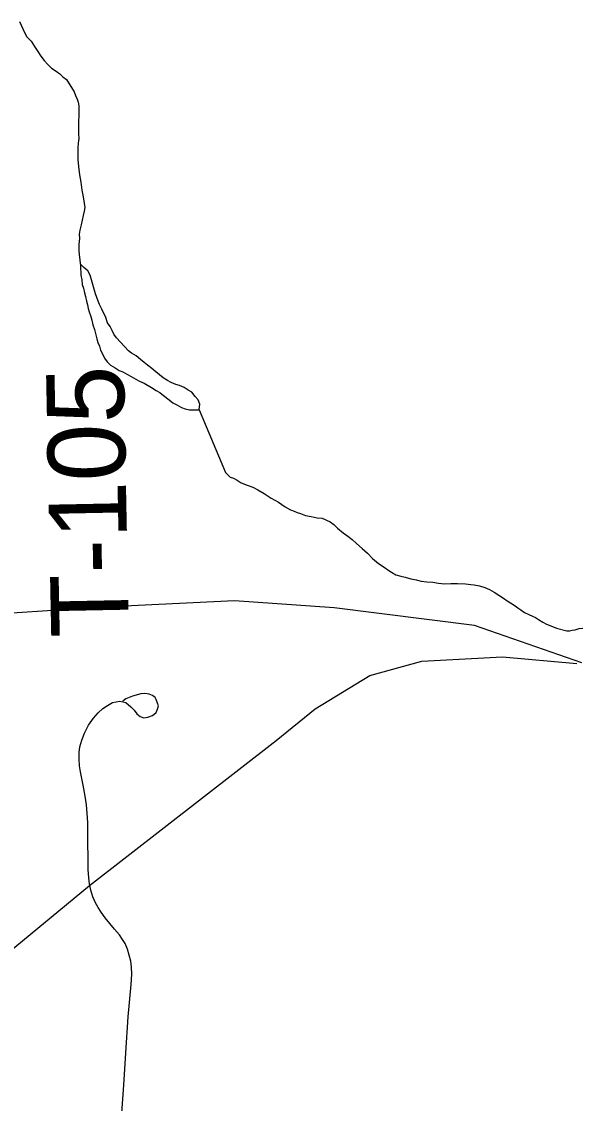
# Model space of a CAD drawing. Extents: x 103424 to 290657, y 38711 to 110967.
# Drawn here: x 214247.8907 to 214248.0946, y 40211.3656 to 40211.7611 of the extents above; entities that cross this region are included whole.
import ezdxf

# ---------------------------------------------------------------- set-up
doc = ezdxf.new("R2010")
doc.units = 0
for name, color, linetype in [('GM_X_Minor_Lake', 7, 'Continuous'), ('GM_X_Minor_River', 7, 'Continuous'), ('GM_X_Rail_Line', 7, 'Continuous'), ('GM_X_Township_Road', 7, 'Continuous'), ('GM_X_Township_Road_Text', 7, 'Continuous')]:
    doc.layers.add(name, color=color, linetype=linetype)

msp = doc.modelspace()

# ---------------------------------------------------------------- linework, layer by layer
at = {"layer": 'GM_X_Minor_Lake'}
for points in [[(214247.91231, 40211.67229), (214247.91226, 40211.67178), (214247.91228, 40211.66836), (214247.91267, 40211.66666), (214247.91287, 40211.66495), (214247.91326, 40211.66362), (214247.91365, 40211.66192), (214247.91404, 40211.66059), (214247.91443, 40211.65889), (214247.91482, 40211.65756), (214247.91502, 40211.65624), (214247.9154, 40211.65491), (214247.91598, 40211.65321), (214247.91637, 40211.65188), (214247.91676, 40211.65018), (214247.91734, 40211.64847), (214247.91812, 40211.64506), (214247.91851, 40211.64374), (214247.91909, 40211.64241), (214247.91948, 40211.6409), (214247.92024, 40211.63957), (214247.92101, 40211.63806), (214247.92197, 40211.63674), (214247.92311, 40211.63542), (214247.92483, 40211.63448), (214247.92635, 40211.63354), (214247.92768, 40211.63298), (214247.92939, 40211.63205), (214247.93072, 40211.6313), (214247.93243, 40211.63036), (214247.93376, 40211.62961), (214247.93547, 40211.62886), (214247.93813, 40211.62736), (214247.93985, 40211.62624), (214247.94118, 40211.62549), (214247.94251, 40211.62436), (214247.9446, 40211.62285), (214247.94594, 40211.62172), (214247.94746, 40211.62098), (214247.94917, 40211.62004), (214247.9505, 40211.61948), (214247.95202, 40211.61911), (214247.95558, 40211.61913)], [(214247.92977, 40211.64075), (214247.92532, 40211.64549), (214247.92436, 40211.64681), (214247.92378, 40211.64814), (214247.92302, 40211.64965), (214247.92206, 40211.65097), (214247.92148, 40211.65286), (214247.91994, 40211.65589), (214247.91917, 40211.65759), (214247.9186, 40211.65892), (214247.91821, 40211.66024), (214247.91763, 40211.66157), (214247.91724, 40211.66327), (214247.91666, 40211.66498), (214247.91627, 40211.66668), (214247.91569, 40211.66838), (214247.91492, 40211.6699), (214247.9134, 40211.67121), (214247.91231, 40211.67229)], [(214247.95558, 40211.61913), (214247.95579, 40211.62122), (214247.95521, 40211.62274), (214247.95407, 40211.62405), (214247.95292, 40211.62557), (214247.95159, 40211.62632), (214247.95007, 40211.62725), (214247.94836, 40211.628), (214247.94703, 40211.62837), (214247.94532, 40211.62912), (214247.94399, 40211.62987), (214247.94247, 40211.63081), (214247.94113, 40211.63194), (214247.9398, 40211.63307), (214247.93828, 40211.63419), (214247.93675, 40211.63551), (214247.93542, 40211.63645), (214247.93409, 40211.63758), (214247.93256, 40211.6389), (214247.93085, 40211.63984), (214247.92977, 40211.64075)]]:
    msp.add_lwpolyline(points, dxfattribs=at)
at = {"layer": 'GM_X_Minor_River'}
for points in [[(214247.88995, 40211.76105), (214247.89112, 40211.7584), (214247.89249, 40211.75557), (214247.89422, 40211.75387), (214247.89538, 40211.75198), (214247.89654, 40211.75009), (214247.8977, 40211.74839), (214247.89886, 40211.74689), (214247.90021, 40211.74538), (214247.90155, 40211.74406), (214247.90328, 40211.74294), (214247.90462, 40211.742), (214247.90577, 40211.74087), (214247.90711, 40211.73993), (214247.90983, 40211.7354), (214247.91041, 40211.73407), (214247.911, 40211.73275), (214247.91139, 40211.73161), (214247.9116, 40211.73028), (214247.91161, 40211.72876), (214247.91163, 40211.72686), (214247.91147, 40211.72439), (214247.9115, 40211.72211)], [(214247.9115, 40211.72211), (214247.91152, 40211.72002), (214247.91154, 40211.71831), (214247.91137, 40211.71659), (214247.9112, 40211.71488), (214247.91123, 40211.71298), (214247.91125, 40211.7107), (214247.91147, 40211.70804), (214247.91189, 40211.705), (214247.9123, 40211.70235), (214247.91271, 40211.6995), (214247.91312, 40211.69703), (214247.91353, 40211.69475), (214247.91374, 40211.69305), (214247.91356, 40211.69171), (214247.9132, 40211.69019), (214247.91284, 40211.68847), (214247.91248, 40211.68676), (214247.91193, 40211.68485), (214247.91176, 40211.68333), (214247.91178, 40211.68181), (214247.91161, 40211.67953), (214247.91164, 40211.67725), (214247.91166, 40211.67592), (214247.91226, 40211.67178)], [(214247.95558, 40211.61913), (214247.96523, 40211.59623), (214247.96696, 40211.59453), (214247.9681, 40211.59416), (214247.96944, 40211.59342), (214247.97097, 40211.59248), (214247.97308, 40211.59155), (214247.97518, 40211.59081), (214247.97709, 40211.58988), (214247.97938, 40211.58857), (214247.98187, 40211.58689), (214247.98455, 40211.58539), (214247.98704, 40211.58371), (214247.98896, 40211.58259), (214247.99029, 40211.58203), (214247.99144, 40211.58166), (214247.99258, 40211.58129), (214247.99449, 40211.58055), (214247.99659, 40211.58019), (214247.99868, 40211.57964), (214248.00059, 40211.57947), (214248.00345, 40211.57817), (214248.00479, 40211.57723), (214248.00614, 40211.57591), (214248.00825, 40211.57422), (214248.00997, 40211.57291), (214248.01151, 40211.57178), (214248.01305, 40211.57028), (214248.01516, 40211.5684), (214248.01708, 40211.56671), (214248.019, 40211.56482), (214248.02112, 40211.56294), (214248.02322, 40211.56163), (214248.02456, 40211.5607), (214248.0259, 40211.55976), (214248.02744, 40211.55882), (214248.02934, 40211.55827), (214248.03087, 40211.55791), (214248.03297, 40211.55736), (214248.03487, 40211.557), (214248.03678, 40211.55645), (214248.03887, 40211.55628), (214248.04096, 40211.55611), (214248.04306, 40211.55575), (214248.04534, 40211.55558), (214248.04762, 40211.5556), (214248.05009, 40211.55563), (214248.05294, 40211.55547), (214248.05485, 40211.5553), (214248.05618, 40211.55512), (214248.05808, 40211.55476), (214248.05999, 40211.55421), (214248.06171, 40211.55346), (214248.06343, 40211.55253), (214248.06516, 40211.55141), (214248.06688, 40211.55028), (214248.06822, 40211.54935), (214248.06937, 40211.5486), (214248.07109, 40211.54747), (214248.07205, 40211.54672), (214248.0732, 40211.54597), (214248.07454, 40211.54504), (214248.07607, 40211.54429), (214248.07741, 40211.54373), (214248.07856, 40211.54317), (214248.07971, 40211.54243), (214248.08124, 40211.54149), (214248.08258, 40211.54074), (214248.0841, 40211.54019), (214248.0862, 40211.53926), (214248.09002, 40211.53835), (214248.09097, 40211.53835), (214248.09192, 40211.53855), (214248.09305, 40211.53876), (214248.09457, 40211.53915), (214248.0959, 40211.53936)]]:
    msp.add_lwpolyline(points, dxfattribs=at)
at = {"layer": 'GM_X_Rail_Line'}
for points in [[(214248.09552, 40211.52668), (214248.05621, 40211.54034), (214248.00495, 40211.54672), (214247.96847, 40211.54932), (214247.92069, 40211.54701), (214247.86827, 40211.54353), (214247.78545, 40211.53976), (214247.7174, 40211.53716), (214247.62097, 40211.53861), (214247.50803, 40211.53687)], [(214247.78588, 40211.3638), (214247.80958, 40211.37129), (214247.83981, 40211.38695), (214247.88247, 40211.41807), (214247.91553, 40211.44522), (214247.98376, 40211.49825), (214247.998, 40211.50985), (214248.01803, 40211.52198), (214248.03702, 40211.52725), (214248.0665, 40211.52879), (214248.09367, 40211.52641)]]:
    msp.add_lwpolyline(points, dxfattribs=at)
at = {"layer": 'GM_X_Township_Road'}
msp.add_lwpolyline([(214247.92723, 40211.36039), (214247.928, 40211.37222), (214247.92876, 40211.38406), (214247.9296, 40211.39717), (214247.9307, 40211.4091), (214247.93096, 40211.41288), (214247.93089, 40211.41536), (214247.93057, 40211.41758), (214247.93002, 40211.41977), (214247.92937, 40211.42195), (214247.92847, 40211.424), (214247.92754, 40211.42554), (214247.92641, 40211.42717), (214247.92468, 40211.42924), (214247.92125, 40211.43343), (214247.91979, 40211.43546), (214247.91865, 40211.43724), (214247.9177, 40211.43889), (214247.91675, 40211.44104), (214247.91593, 40211.44358), (214247.91555, 40211.44579), (214247.91523, 40211.44808), (214247.91504, 40211.45112), (214247.91491, 40211.46514), (214247.91485, 40211.46831), (214247.9146, 40211.47161), (214247.91435, 40211.47471), (214247.9139, 40211.47789), (214247.9132, 40211.48188), (214247.91225, 40211.48676), (214247.91187, 40211.48898), (214247.91168, 40211.49139), (214247.91174, 40211.49386), (214247.912, 40211.49589), (214247.91263, 40211.49837), (214247.91371, 40211.50099), (214247.91513, 40211.5038), (214247.91694, 40211.50646), (214247.91861, 40211.50836), (214247.92032, 40211.50993), (214247.92203, 40211.51107), (214247.9239, 40211.51208), (214247.92658, 40211.51267), (214247.92882, 40211.5122), (214247.93057, 40211.51058), (214247.93179, 40211.50936), (214247.93274, 40211.50794), (214247.93396, 40211.50699), (214247.93538, 40211.50652), (214247.93687, 40211.50672), (214247.93856, 40211.50733), (214247.93985, 40211.50854), (214247.94039, 40211.50976), (214247.94066, 40211.51098), (214247.94039, 40211.51193), (214247.93991, 40211.51321), (214247.93944, 40211.51396), (214247.93849, 40211.5147), (214247.93734, 40211.51518), (214247.9366, 40211.51525), (214247.93565, 40211.51538), (214247.93423, 40211.51531), (214247.93125, 40211.5145), (214247.92882, 40211.51349), (214247.92773, 40211.51267)], dxfattribs=at)

# ---------------------------------------------------------------- texts
at = {"layer": 'GM_X_Township_Road_Text'}
msp.add_text('T-105', height=0.028409, rotation=91.1227, dxfattribs=at).set_placement((214247.92991, 40211.53625))

doc.saveas('drawing.dxf')
